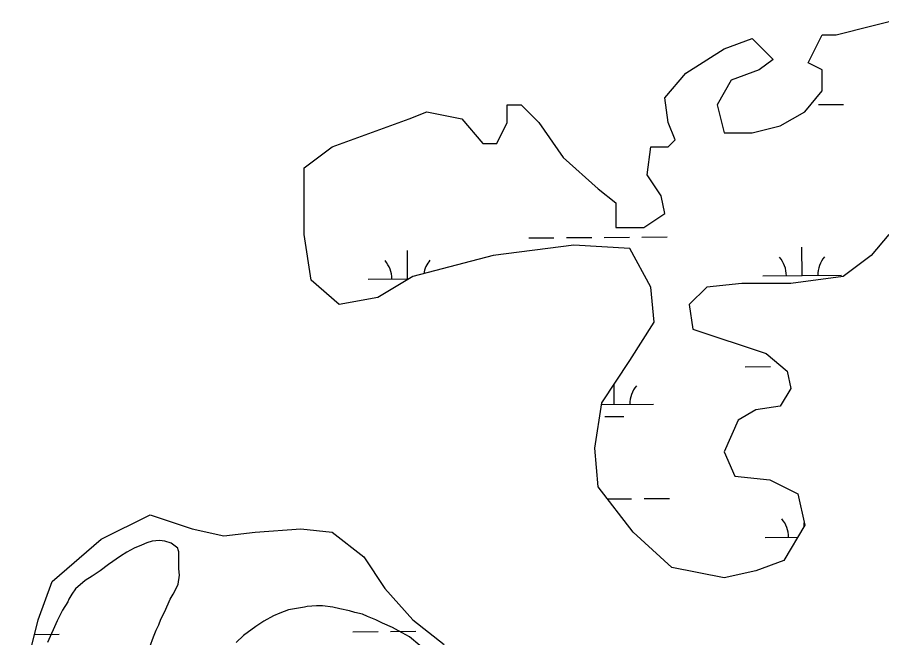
# Model space of a CAD drawing. Extents: x 3568792 to 3606828, y 529143 to 554785.
# Drawn here: x 3583495 to 3584595, y 548776 to 549565 of the extents above; entities that cross this region are included whole.
import ezdxf

# ---------------------------------------------------------------- set-up
doc = ezdxf.new("R2010")
doc.units = 0
doc.layers.add('V-SITE-VEGE', color=7, linetype='Continuous')
doc.layers.add('V-WETL-SWMP', color=7, linetype='Continuous')

msp = doc.modelspace()

# ---------------------------------------------------------------- linework, layer by layer
at = {"layer": 'V-SITE-VEGE'}
for points in [[(3583664, 548764.5), (3583668.6, 548777.5), (3583672.1, 548785.6), (3583675.6, 548792.6), (3583678.1, 548799.6), (3583683.1, 548809.6), (3583690.2, 548825.2), (3583693.7, 548831.7), (3583698.2, 548839.8), (3583700.2, 548844.3), (3583701.7, 548855.8), (3583701.2, 548863.8), (3583701.2, 548885.4), (3583700.2, 548887.9), (3583699.7, 548889.9), (3583691.2, 548896.5), (3583683.1, 548899), (3583676.6, 548900), (3583667.1, 548899), (3583660.1, 548897), (3583653.5, 548894), (3583644, 548889.9), (3583635, 548884.9), (3583626.9, 548879.9), (3583611.4, 548869.4), (3583600.8, 548861.3), (3583590.8, 548854.3), (3583581.8, 548848.8), (3583569.7, 548838.3), (3583564.7, 548831.7), (3583561.2, 548825.2), (3583559.7, 548821.7), (3583553.1, 548811.2), (3583546.1, 548797.6), (3583534.1, 548770)], [(3584007.8, 548766.4), (3583994.3, 548777.5), (3583980.7, 548785), (3583972.7, 548789), (3583960.2, 548794.5), (3583951.6, 548799.1), (3583941.1, 548803.1), (3583934.6, 548806.1), (3583925, 548808.1), (3583918, 548810.6), (3583906, 548813.1), (3583896.9, 548815.1), (3583883.9, 548816.6), (3583876.3, 548816.6), (3583864.3, 548816.1), (3583860.8, 548815.1), (3583840.7, 548811.6), (3583829.7, 548807.6), (3583821.6, 548804.1), (3583809.1, 548797.1), (3583799.1, 548790.6), (3583783.5, 548779), (3583774, 548770)]]:
    msp.add_lwpolyline(points, dxfattribs=at)
at = {"layer": 'V-WETL-SWMP'}
for p, q in [((3584514.8, 549454.2), (3584546.8, 549454.5)), ((3584146.3, 549284.6), (3584178.3, 549284.9)), ((3584194.3, 549285), (3584226.3, 549285.3)), ((3584242.3, 549285.4), (3584274.3, 549285.7)), ((3584290.3, 549285.8), (3584322.3, 549286.1)), ((3584494, 549236.8), (3584493.7, 549272.8)), ((3583992.1, 549232.6), (3583991.8, 549268.6)), ((3584444, 549236.4), (3584544, 549237.2)), ((3583942.1, 549232.1), (3583993.7, 549232.6)), ((3584421.6, 549120.7), (3584453.6, 549121)), ((3584254.9, 549072.9), (3584254.7, 549098.5)), ((3584238.7, 549072.8), (3584304.9, 549073.3)), ((3584243, 549057.4), (3584267, 549057.6)), ((3584246.5, 548952.8), (3584277.1, 548953)), ((3584293.1, 548953.2), (3584325.1, 548953.4)), ((3584496.7, 548918.1), (3584496.7, 548922.3)), ((3584446.8, 548903.7), (3584488.3, 548904.1)), ((3583517.6, 548780.4), (3583548.6, 548780.7)), ((3583922.5, 548783.8), (3583954.5, 548784.1)), ((3583970.5, 548784.3), (3584002.5, 548784.5))]:
    msp.add_line(p, q, dxfattribs=at)
for points in [[(3584604.2, 549289), (3584582, 549262.3), (3584546.3, 549235.5), (3584479.5, 549226.6), (3584417.2, 549226.6), (3584372.7, 549222.2), (3584350.4, 549199.9), (3584354.9, 549168.7), (3584448.4, 549137.5), (3584475.1, 549115.2), (3584479.5, 549093), (3584466.2, 549070.7), (3584435, 549066.2), (3584412.8, 549052.9), (3584394.9, 549012.8), (3584408.3, 548981.6), (3584452.8, 548977.1), (3584488.4, 548959.3), (3584497.4, 548919.2), (3584470.6, 548874.6), (3584435, 548861.3), (3584394.9, 548852.3), (3584328.1, 548865.7), (3584279.2, 548910.3), (3584234.6, 548968.2), (3584230.2, 549017.2), (3584239.1, 549075.1), (3584274.7, 549128.6), (3584305.9, 549177.6), (3584301.4, 549222.2), (3584274.7, 549271.2), (3584203.5, 549275.6), (3584101.1, 549262.3), (3583998.6, 549235.5), (3583954.1, 549208.8), (3583905.1, 549199.9), (3583869.5, 549231.1), (3583860.6, 549289), (3583860.6, 549373.7), (3583896.2, 549400.4), (3583994.2, 549436.1), (3584016.5, 549445), (3584061, 549436.1), (3584087.7, 549404.9), (3584105.5, 549404.9), (3584118.9, 549431.6), (3584118.9, 549453.9), (3584136.7, 549453.9), (3584158.9, 549431.6), (3584190.1, 549387), (3584234.6, 549346.9), (3584256.9, 549329.1), (3584256.9, 549297.9), (3584292.5, 549297.9), (3584319.2, 549315.7), (3584314.8, 549338), (3584297, 549364.8), (3584301.4, 549400.4), (3584323.7, 549400.4), (3584332.6, 549409.3), (3584323.7, 549431.6), (3584319.2, 549462.8), (3584346, 549494), (3584394.9, 549525.2), (3584430.6, 549538.5), (3584457.3, 549511.8), (3584439.5, 549498.4), (3584403.8, 549485.1), (3584386, 549453.9), (3584394.9, 549418.2), (3584430.6, 549418.2), (3584466.2, 549427.1), (3584497.4, 549445), (3584519.6, 549471.7), (3584519.6, 549498.4), (3584501.8, 549507.3), (3584519.6, 549543), (3584537.4, 549543), (3584626.5, 549565.3)], [(3583495.5, 548691.9), (3583522.2, 548798.9), (3583540, 548847.9), (3583602.4, 548901.4), (3583664.7, 548932.5), (3583718.1, 548914.7), (3583758.2, 548905.8), (3583798.3, 548910.3), (3583856.2, 548914.7), (3583896.2, 548910.3), (3583936.3, 548879.1), (3583963, 548839), (3583998.6, 548798.9), (3584038.7, 548767.7)]]:
    msp.add_lwpolyline(points, dxfattribs=at)
for centre, start, end in [((3584438.8, 549236.8), 359.7115, 41.2552), ((3584549.2, 549237.7), 139.7115, 181.2552), ((3583936.9, 549232.6), 359.7115, 41.2552), ((3584047.3, 549233.5), 139.7115, 170.7356), ((3584310.1, 549073.8), 139.7115, 181.2552), ((3584441.6, 548904.1), 359.7115, 41.2552)]:
    msp.add_arc(centre, 35.2, start, end, dxfattribs=at)

doc.saveas('drawing.dxf')
